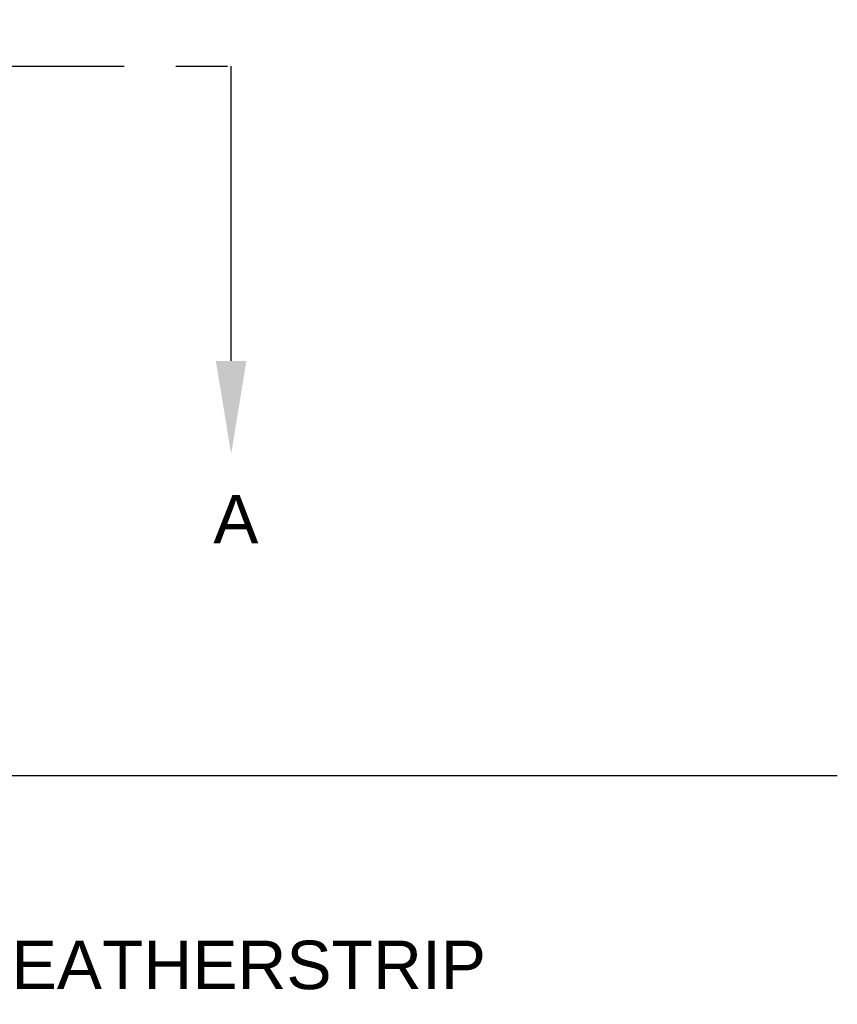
# Model space of a CAD drawing. Header units: inches. Extents: x 170 to 284, y 215 to 248.
# Tile 885 of 1056: x 231.53 to 233.11, y 239.34 to 241.24. Entities that reach past the tile are written whole.
import ezdxf
from ezdxf import colors
from ezdxf.entities.mleader import LeaderData, LeaderLine
from ezdxf.math import Vec2, Vec3

# ---------------------------------------------------------------- set-up
doc = ezdxf.new("R2010")
doc.units = ezdxf.units.IN
doc.header["$LTSCALE"] = 0.25
doc.header["$MEASUREMENT"] = 0
doc.linetypes.add('CENTER', pattern=[2, 1.25, -0.25, 0.25, -0.25])
for name, color, linetype in [('ANNOTATIONS', 1, 'Continuous'), ('LH FRONT OF HOOD', 7, 'Continuous'), ('LH TOP OF HOOD', 7, 'Continuous'), ('SECTION CUTS', 6, 'CENTER')]:
    doc.layers.add(name, color=color, linetype=linetype)
doc.styles.add('ARIAL', font='arial.ttf', dxfattribs={"height": 0.09375})
doc.styles.get("Standard").update_dxf_attribs({"font": 'romans.shx'})

msp = doc.modelspace()

# ---------------------------------------------------------------- linework, layer by layer
at = {"layer": 'LH FRONT OF HOOD'}
msp.add_line((233.10897, 239.78003), (225.37282, 239.78003), dxfattribs=at)
at = {"layer": 'LH TOP OF HOOD'}
msp.add_line((233.10897, 239.78003), (225.37282, 239.78003), dxfattribs=at)
at = {"layer": 'SECTION CUTS'}
msp.add_line((226.51802, 241.15184), (231.93738, 241.15184), dxfattribs=at)

# ---------------------------------------------------------------- texts
at = {"layer": 'SECTION CUTS', "style": 'ARIAL'}
msp.add_text('A', height=0.09375, dxfattribs=at).set_placement((231.9029, 240.22941))

# ---------------------------------------------------------------- leaders
at = {"layer": 'ANNOTATIONS'}
ml = msp.add_multileader_mtext('Standard', dxfattribs=at)
ml.set_content('WEATHERSTRIP', color=256, style='ARIAL')
ml.set_leader_properties()
ml.build(insert=Vec2(0, 0))
ml.multileader.update_dxf_attribs({"dogleg_length": 0.36, "arrow_head_size": 0.09375})
ctx = ml.context
ctx.base_point, ctx.char_height, ctx.arrow_head_size, ctx.landing_gap_size, ctx.plane_origin = Vec3(231.29948, 239.41396), 0.09375, 0.09375, 0.09, Vec3(230.51444, 238.98073)
notes = []
notes.append((ctx, [(0, (1, 1, 0), (231.20152, 239.41396), (1, 0), 0.09796, [(0, [(230.81735, 239.78003)], 0, [])])]))
ctx.mtext.insert, ctx.mtext.flow_direction = Vec3(231.38948, 239.46163), 5
at = {"layer": 'SECTION CUTS'}
ml = msp.add_multileader_mtext('Standard', dxfattribs=at)
ml.set_content('', color=256)
ml.set_leader_properties()
ml.build(insert=Vec2(0, 0))
ml.multileader.update_dxf_attribs({"dogleg_length": 0, "arrow_head_size": 0.18})
ctx = ml.context
ctx.base_point, ctx.char_height, ctx.arrow_head_size, ctx.landing_gap_size, ctx.plane_origin = Vec3(231.93738, 241.15184), 0.18, 0.18, 0, Vec3(231.93738, 240.40232)
notes.append((ctx, [(0, (1, 1, 0), (231.93738, 241.15184), (1, 0), 0, [(0, [(231.93738, 240.40232)], 0, [])])]))
ctx.mtext.insert, ctx.mtext.flow_direction = Vec3(231.93738, 241.24184), 5
for ctx, leaders in notes:
    for number, flags, end, landing, length, lines in leaders:
        leader = LeaderData()
        leader.index, (leader.has_last_leader_line, leader.has_dogleg_vector, leader.attachment_direction) = number, flags
        leader.last_leader_point, leader.dogleg_vector, leader.dogleg_length = Vec3(end), Vec3(landing), length
        for number, points, colour, breaks in lines:
            line = LeaderLine()
            line.index, line.vertices, line.color, line.breaks = number, Vec3.list(points), colors.encode_raw_color(colour), breaks
            leader.lines.append(line)
        ctx.leaders.append(leader)

doc.saveas('drawing.dxf')
